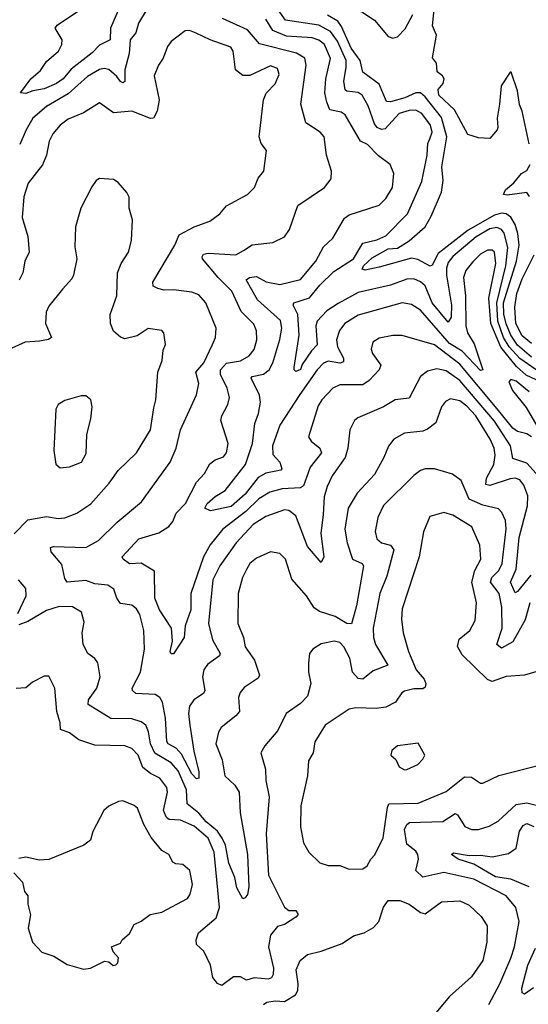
# Model space of a CAD drawing. Extents: x 1954678 to 2060275, y 904822 to 1016299.
# Tile 342 of 467: x 2002969 to 2005171, y 985236 to 989502. Entities that reach past the tile are written whole.
import ezdxf

# ---------------------------------------------------------------- set-up
doc = ezdxf.new("R2010")
doc.units = 0

msp = doc.modelspace()

# ---------------------------------------------------------------- linework, layer by layer
at = {"layer": '0CON20XD'}
for points in [[(2003554.7, 989605), (2003483.4, 989486.6), (2003471.8, 989445), (2003447.3, 989415), (2003443.8, 989355), (2003423.8, 989285), (2003425, 989234.4), (2003415, 989228.2), (2003405, 989233.8), (2003390, 989255), (2003355, 989285.4), (2003335, 989291.1), (2003315, 989285.8), (2003263.4, 989255), (2003178.8, 989181.2), (2003084.9, 989125.1), (2003026.2, 989075), (2002996.5, 989025), (2002969, 988961)], [(2003395, 989541.1), (2003361.9, 989465), (2003360.5, 989415), (2003315, 989391.6), (2003282.2, 989357.8), (2003192.4, 989287.6), (2003156.8, 989245), (2003128.1, 989225), (2003075, 989202.9), (2003025.7, 989194.3), (2002995, 989182), (2002973.1, 989185), (2003017.1, 989245), (2003059, 989281), (2003085, 989321.3), (2003136.9, 989365), (2003151.8, 989395), (2003152.7, 989415), (2003122, 989465), (2003131.8, 989478.2), (2003227.4, 989542.6)], [(2005205, 987984.3), (2005135, 988033.9), (2005088.9, 988085), (2005064.5, 988124.5), (2005039.2, 988195), (2005034.7, 988275), (2005074.3, 988435), (2005082.4, 988515), (2005067.3, 988577.3), (2005055, 988593.2), (2005035, 988601.6), (2005005, 988595.5), (2004945, 988561.5), (2004845, 988475.2), (2004825, 988450.3), (2004817.1, 988425), (2004817.2, 988395), (2004838.9, 988265), (2004836.9, 988213.1), (2004825, 988191.1), (2004755, 988274.8), (2004725, 988348), (2004705, 988366.3), (2004675, 988379.4), (2004645, 988377), (2004575, 988351.1), (2004435, 988319.2), (2004348.4, 988271.6), (2004299.4, 988240.6), (2004257.7, 988195), (2004251.7, 988175), (2004256.9, 988093.1), (2004232.8, 988067.2), (2004192.6, 988007.4), (2004185, 987986.7), (2004165, 987976.9), (2004156.9, 987985), (2004157.3, 987995), (2004178.6, 988135), (2004174, 988224), (2004153.3, 988265), (2004155.6, 988274.4), (2004223.4, 988296.6), (2004268.2, 988351.8), (2004329.9, 988410.1), (2004413.9, 988465), (2004455, 988533.2), (2004515, 988547.6), (2004554.5, 988565), (2004648.8, 988661.2), (2004709.7, 988800.3), (2004733.4, 988915), (2004736.3, 988965), (2004745.6, 988985.6), (2004755.7, 989015), (2004748.4, 989045), (2004710.6, 989095), (2004685, 989109.6), (2004655, 989108.7), (2004612.7, 989095), (2004551.4, 989028.6), (2004535, 989025.7), (2004517.3, 989035), (2004505, 989051.2), (2004478.2, 989128.2), (2004452, 989175), (2004435, 989187), (2004385, 989191.8), (2004378.4, 989198.4), (2004372, 989235), (2004383, 989295), (2004382, 989325), (2004345, 989408.1), (2004315, 989451), (2004265, 989478.6), (2004120, 989500), (2004088.3, 989545)], [(2004399.6, 989569.6), (2004505, 989500.3), (2004565, 989429.6), (2004585, 989422.5), (2004605, 989428.2), (2004637.5, 989462.5), (2004671, 989525)], [(2005174.4, 988964.4), (2005145.4, 989105), (2005133.6, 989135), (2005125, 989193.3), (2005097.5, 989275), (2005092.5, 989275), (2005053.8, 989215), (2005046.1, 989136.1), (2005036, 989075), (2005040, 989035), (2005035.8, 989024.2), (2005005, 988987.5), (2004955, 988990), (2004910, 989005), (2004851.1, 989111.1), (2004784.5, 989175), (2004781.2, 989198.8), (2004802.5, 989225), (2004807.5, 989245), (2004799.3, 989259.3), (2004776.1, 989276.1), (2004773.8, 989313.8), (2004757, 989337), (2004773.3, 989435), (2004755.8, 989475), (2004767.1, 989575)], [(2003615, 987306.1), (2003632.3, 987327.7), (2003646, 987364), (2003687.1, 987405), (2003735, 987498.5), (2003768.9, 987535), (2003793, 987577), (2003815, 987594.6), (2003851.7, 987608.3), (2003864.5, 987625), (2003871.1, 987665), (2003839.7, 987765), (2003843.9, 987785), (2003870.8, 987835), (2003876.9, 987865), (2003868.1, 987905), (2003838.4, 987965), (2003838.8, 987985), (2003865, 988013.8), (2003925, 988023.5), (2003962.1, 988045), (2003985, 988073.1), (2003995.8, 988115), (2003993.8, 988153.8), (2003982.8, 988182.8), (2003927.8, 988237.8), (2003888.1, 988325), (2003827.9, 988385), (2003760.5, 988465), (2003758.9, 988475), (2003765, 988485.4), (2003785, 988490), (2003905, 988483.5), (2003938.2, 988501.8), (2003975, 988526.8), (2004065, 988536.7), (2004115, 988560.8), (2004137.3, 988592.7), (2004173.8, 988696.2), (2004289.4, 988775), (2004317.6, 988812.4), (2004319.4, 988845), (2004298.2, 988915), (2004287.5, 988995), (2004270, 989015), (2004207.3, 989055), (2004186.4, 989136.4), (2004210, 989305), (2004203.2, 989335), (2004167.3, 989357.3), (2004007.3, 989397.3), (2003955, 989458.1), (2003846.9, 989506.9)], [(2005205, 987941.2), (2005162.3, 987962.3), (2005119.8, 987999.8), (2005053, 988083), (2005008.6, 988185), (2004999.7, 988295), (2005030, 988445), (2005025, 988494.4), (2005015, 988503.8), (2004995, 988503.9), (2004965, 988485.3), (2004929.4, 988450.6), (2004900.3, 988415), (2004890, 988385), (2004899.2, 988305), (2004901.2, 988175), (2004907.4, 988145), (2004937.5, 988097.5), (2004974, 987985), (2004965, 987982), (2004885.6, 988065), (2004829.5, 988099.5), (2004705, 988243.1), (2004665, 988267.8), (2004625, 988275.3), (2004435, 988221.4), (2004376.5, 988185), (2004353.8, 988155), (2004341.3, 988115), (2004344.8, 988085), (2004371.3, 988035), (2004371.1, 988018.9), (2004355.8, 988014.3), (2004305, 988021.9), (2004285, 988013.6), (2004256.7, 987985), (2004181.9, 987878.1), (2004095, 987745.4), (2004063, 987655), (2004065, 987618), (2004095.6, 987585), (2004103.6, 987556.4), (2004100, 987550), (2004035, 987536.4), (2004002, 987518), (2003945, 987445.9), (2003885, 987393.2), (2003795, 987374), (2003770.8, 987385), (2003780.9, 987405), (2003815, 987435.5), (2003858.5, 987461.5), (2003947.2, 987575), (2003976.4, 987665), (2003987.7, 987752.3), (2004003.4, 987795), (2004011.4, 987845), (2004007.3, 987875), (2003970.7, 987949.3), (2003975, 987955.8), (2004024.5, 987965.5), (2004048.8, 987985), (2004064.5, 988015.5), (2004095, 988115.8), (2004104.8, 988165), (2004098.2, 988198.2), (2003998.5, 988288.5), (2003949.5, 988375), (2003964.2, 988385), (2003995, 988388.8), (2004035.9, 988365.9), (2004095, 988354.8), (2004185, 988375.9), (2004252, 988455), (2004285, 988517.5), (2004325, 988555.8), (2004375, 988641.5), (2004395, 988656.3), (2004525, 988698.9), (2004555, 988727.5), (2004583.4, 988775), (2004589.6, 988835), (2004573.8, 988873.8), (2004522.5, 988912.5), (2004475, 988960.4), (2004444.6, 988975), (2004379, 989089), (2004361.5, 989101.5), (2004311.9, 989111.9), (2004299.3, 989145), (2004290.5, 989185), (2004294.4, 989245), (2004314.4, 989334.4), (2004288.4, 989395), (2004265, 989412.7), (2004235, 989422.9), (2004125, 989430), (2004065.8, 989455), (2004034.5, 989504.5)], [(2005185, 988040.1), (2005125, 988091.7), (2005095.7, 988135), (2005075, 988183.6), (2005065, 988225.6), (2005063.8, 988275), (2005119.6, 988455), (2005131.7, 988525), (2005126.6, 988575), (2005114.6, 988615), (2005095.8, 988645.8), (2005075, 988660.8), (2005055, 988663), (2005024.8, 988654.8), (2004910.5, 988589.5), (2004781.1, 988488.9), (2004755, 988438.5), (2004745.9, 988434.1), (2004693.1, 988463.1), (2004665, 988468.7), (2004525, 988430), (2004465, 988416.9), (2004451.3, 988421.3), (2004457.3, 988435), (2004495, 988469.8), (2004565, 988508.7), (2004605, 988511.7), (2004655, 988544.3), (2004725.3, 988604.7), (2004750.5, 988650.5), (2004795.8, 988755), (2004803, 988805), (2004796.8, 988865), (2004818.2, 988995), (2004795, 989078.6), (2004725, 989167.6), (2004705, 989184.8), (2004685, 989185.4), (2004636.4, 989163.6), (2004575, 989145.6), (2004556.7, 989146.8), (2004525, 989222.6), (2004455.2, 989275.2), (2004443.8, 989325), (2004405, 989378.9), (2004362.5, 989472.5), (2004346.1, 989496.1), (2004302, 989522)], [(2005205.9, 987535.9), (2005165, 987580.2), (2005105, 987600.9), (2005094.2, 987655), (2005025, 987763), (2004875, 987939.1), (2004815, 987980.7), (2004775, 987988.4), (2004735, 987978.7), (2004703.8, 987956.2), (2004655, 987861.5), (2004595, 987854.7), (2004545, 987824), (2004433, 987777), (2004419.2, 987765), (2004398.9, 987725), (2004390, 987645), (2004378.7, 987605), (2004322.3, 987525), (2004300.2, 987479.8), (2004288.1, 987435), (2004282.6, 987357.4), (2004272.7, 987275), (2004285.5, 987174.5), (2004275, 987150), (2004215, 987218.6), (2004165, 987352.5), (2004135, 987374.7), (2004115, 987378.1), (2004035, 987349.3), (2003979.4, 987315), (2003906.3, 987235), (2003835, 987135.4), (2003805.2, 987075), (2003785.9, 986885.9), (2003804.6, 986815), (2003837.4, 986755), (2003834.6, 986745), (2003782.3, 986707.7), (2003765.7, 986684.3), (2003760, 986655), (2003771.1, 986595), (2003765, 986582.2), (2003723.8, 986555), (2003705, 986527.1), (2003699.8, 986495), (2003706.1, 986445), (2003723.1, 986333.1), (2003745, 986242.5), (2003744.2, 986215.8), (2003735, 986212.5), (2003715, 986234.6), (2003669.4, 986319.4), (2003645.9, 986345.9), (2003611.8, 986365), (2003605.9, 986375), (2003599.7, 986475), (2003587.2, 986545), (2003576.3, 986565), (2003555, 986578.3), (2003472, 986582), (2003457.8, 986595), (2003456.7, 986605), (2003492, 986675), (2003509.6, 986775), (2003506.5, 986855), (2003488.7, 986925), (2003475, 986949.4), (2003455, 986965.6), (2003405, 986972.9), (2003390, 986995), (2003376.2, 987035), (2003351.3, 987051.3), (2003295, 987058.1), (2003255, 987072.3), (2003174, 987065), (2003165, 987080), (2003151.9, 987141.9), (2003105, 987196.2), (2003102.9, 987215), (2003115, 987220), (2003255, 987215.3), (2003309.6, 987245), (2003391.8, 987325), (2003496.5, 987413.5), (2003620, 987585), (2003647.1, 987645), (2003665.5, 987725), (2003735, 987876.2), (2003744.7, 987925), (2003732, 987975), (2003766.7, 988015), (2003804.6, 988095), (2003816.5, 988125), (2003819.6, 988165), (2003775.5, 988275), (2003745, 988310), (2003715, 988321.1), (2003635, 988331.2), (2003595, 988330), (2003567.3, 988337.3), (2003546.6, 988346.6), (2003545.5, 988365), (2003640.4, 988525), (2003659.8, 988570.2), (2003725, 988604.4), (2003791.7, 988628.3), (2003835, 988661.4), (2003864.6, 988695.4), (2003955, 988744), (2003985.4, 988774.6), (2004001.9, 988815), (2004026.2, 988845), (2004037.1, 988935), (2004014.3, 988965), (2004005.6, 988995), (2004024.4, 989155), (2004036.2, 989183.8), (2004075.8, 989224.2), (2004093.2, 989265), (2004085, 989291.1), (2004055, 989302.1), (2003965, 989260.6), (2003935, 989260), (2003903.1, 989285), (2003894, 989365), (2003883.4, 989383.4), (2003794.3, 989414.3), (2003733.8, 989443.8), (2003705, 989455.7), (2003685, 989454.2), (2003625, 989407.1), (2003608.9, 989385), (2003590.8, 989335), (2003570.5, 989305), (2003551.3, 989258.7), (2003572.9, 989155), (2003564.5, 989105.5), (2003548.8, 989075), (2003535, 989073.6), (2003454.7, 989105.3), (2003375, 989098.2), (2003315, 989141.4), (2003245, 989098.5), (2003179.1, 989070.9), (2003145, 989044.5), (2003112.2, 989007.8), (2003096.1, 988975), (2003085.4, 988915), (2003067.2, 988872.8), (2003006.4, 988793.6), (2002986.9, 988735), (2002980.5, 988645), (2003005, 988562.5), (2003010.4, 988495), (2002990.8, 988455), (2002983.2, 988405), (2002967.3, 988372.7)], [(2005176.4, 988736.4), (2005165, 988752.5), (2005079.1, 988740.9), (2005064.2, 988745), (2005072, 988765), (2005108.8, 988795), (2005142.5, 988835), (2005165, 988848.8), (2005180, 988875)], [(2002945.3, 987274.7), (2003005, 987334.2), (2003085, 987349.7), (2003135, 987340.5), (2003165, 987342.9), (2003216.9, 987363.1), (2003276.5, 987403.5), (2003356.6, 987493.4), (2003395, 987548.1), (2003474.6, 987625.4), (2003535.5, 987725), (2003549.8, 987820.2), (2003558.2, 987855), (2003567.1, 987975), (2003585.6, 988025), (2003589.7, 988070.3), (2003600, 988095), (2003593.8, 988145), (2003585, 988155.8), (2003525, 988164.2), (2003478, 988132), (2003425, 988119.1), (2003405, 988125.6), (2003375, 988151.9), (2003361.8, 988185), (2003361.2, 988225), (2003389.3, 988305), (2003392, 988405), (2003407.8, 988445), (2003440.6, 988495), (2003452.5, 988545), (2003457.5, 988635), (2003443.8, 988685), (2003443, 988733), (2003433, 988753), (2003395, 988796.7), (2003375, 988808.8), (2003315, 988813.3), (2003300, 988805), (2003281.7, 988778.3), (2003233.8, 988685), (2003210.8, 988605), (2003207.3, 988517.3), (2003216.2, 988465), (2003201.4, 988395), (2003195, 988378.8), (2003155, 988334), (2003095, 988260), (2003083.1, 988235), (2003081.1, 988185), (2003106.2, 988125), (2003093.2, 988116.8), (2003055, 988109.1), (2002992.5, 988105), (2002935, 988078)], [(2005185, 988098.6), (2005145, 988132.3), (2005117.1, 988185), (2005113, 988257), (2005121.1, 988315), (2005145, 988378.8), (2005196.9, 988483.1)], [(2005184.5, 987695), (2005165, 987707.3), (2005125, 987718.1), (2005105, 987732), (2005036, 987816), (2004875, 988010), (2004765, 988093.5), (2004625, 988133.1), (2004585, 988133.2), (2004525, 988121.8), (2004497.8, 988105), (2004490.9, 988075), (2004496.5, 988055), (2004532.9, 988005), (2004525.5, 987985), (2004481.7, 987938.3), (2004455, 987919.7), (2004355, 987919.3), (2004325, 987905.4), (2004276.9, 987855), (2004261.3, 987828.7), (2004220, 987695), (2004230.6, 987675), (2004269.2, 987645), (2004275.3, 987625), (2004226.8, 987563.2), (2004197.6, 987482.4), (2004185, 987473), (2004105, 987469.6), (2004052.7, 987455), (2004005, 987425.2), (2003948.7, 987371.3), (2003848.6, 987295), (2003793.4, 987226.6), (2003765, 987174.5), (2003709.4, 987015), (2003709.6, 986945), (2003686.2, 986875), (2003681.2, 986825), (2003635, 986754.3), (2003625, 986754.2), (2003620, 986765), (2003630.3, 986809.7), (2003625.9, 986865.9), (2003575, 986944.4), (2003554.1, 986995), (2003552.1, 987112.1), (2003495, 987147.8), (2003445, 987144.5), (2003417.5, 987165), (2003413.1, 987175), (2003485, 987252.7), (2003571.9, 987278.1), (2003615, 987306.1)], [(2005175, 987888.8), (2005118.8, 987935), (2005095, 987942.9), (2005087.5, 987932.5), (2005102.5, 987895), (2005161.5, 987821.5), (2005218.7, 987725)], [(2003145, 987560), (2003185, 987564.3), (2003236, 987585), (2003257.6, 987622.4), (2003259.4, 987705), (2003277.6, 987772.4), (2003282.9, 987825), (2003277.5, 987855), (2003255, 987871.4), (2003235, 987872.5), (2003165, 987852.5), (2003136.2, 987835), (2003126, 987815), (2003117.1, 987635), (2003125.9, 987575.9), (2003145, 987560)], [(2005181.9, 987095), (2005125, 987023.8), (2005115, 987018.5), (2005093.9, 987065), (2005119, 987121), (2005132, 987258), (2005168.3, 987395), (2005169, 987439), (2005152.5, 987485), (2005135, 987507.5), (2005114.7, 987514.7), (2005092.7, 987512.7), (2005005, 987483.2), (2004987.8, 987487.8), (2004990.9, 987515), (2005022.3, 987575), (2005027.1, 987615), (2005023.3, 987645), (2005006.7, 987685), (2004944.4, 987785), (2004905, 987827.6), (2004875, 987850), (2004835, 987859.6), (2004812.3, 987847.7), (2004795.4, 987825), (2004770.9, 987755), (2004735, 987727.1), (2004715, 987718.9), (2004635, 987710.8), (2004589.4, 987685), (2004565.3, 987654.7), (2004546.2, 987605), (2004505, 987531.4), (2004429.9, 987450.1), (2004392, 987385), (2004377.5, 987295), (2004386.9, 987235), (2004410, 987165), (2004452, 987145), (2004457.9, 987135), (2004427.7, 986962.3), (2004406, 986884), (2004385, 986885.8), (2004335, 986915.8), (2004267.4, 986937.4), (2004243.6, 986953.6), (2004211.5, 987005), (2004148, 987078), (2004120, 987165), (2004095, 987188.6), (2004055, 987195.6), (2003995, 987168.5), (2003965.5, 987145), (2003950.8, 987119.2), (2003933.1, 987085), (2003915.6, 987015), (2003913.3, 986885), (2003938.7, 986825), (2003945.3, 986785), (2003986.2, 986726.2), (2004007.9, 986662.1), (2004001.2, 986648.8), (2003941.1, 986608.9), (2003923.8, 986586.2), (2003916.5, 986565), (2003921.2, 986505), (2003905.5, 986485), (2003841.1, 986435), (2003829.3, 986415), (2003818.4, 986365), (2003845.5, 986295), (2003857.5, 986225), (2003900.8, 986185), (2003919.1, 986155), (2003923.3, 986065), (2003954.8, 985885), (2003961.8, 985745), (2003955, 985711.2), (2003945, 985696.7), (2003935, 985693.3), (2003909.8, 985740.2), (2003901.1, 985785), (2003875, 985846.9), (2003860.3, 985925), (2003846.1, 985956.1), (2003825.6, 985985.6), (2003775.9, 986025.9), (2003745, 986063.3), (2003693.7, 986103.7), (2003691.1, 986165), (2003655, 986247.5), (2003625, 986282.2), (2003553.9, 986323.9), (2003536.1, 986365), (2003527, 986417), (2003514.8, 986444.8), (2003495, 986460), (2003455, 986472.1), (2003363.9, 986473.9), (2003265.4, 986535), (2003266.5, 986555), (2003303.8, 986605), (2003317.9, 986655), (2003306.9, 986715), (2003295, 986734.4), (2003264.4, 986755), (2003244.6, 986794.6), (2003240, 986845), (2003247.9, 986892.1), (2003236.9, 986935), (2003197.3, 986957.3), (2003139.7, 986959.7), (2003085, 986941.4), (2003005, 986893.8), (2002965, 986880)], [(2005178.2, 986975), (2005157.8, 986902.2), (2005105, 986806.5), (2005055, 986778.9), (2005035.5, 986795), (2005057.8, 986865), (2005056.4, 986956.4), (2005045, 987015.5), (2005008.1, 987065), (2005013.3, 987085), (2005043.9, 987115), (2005057.4, 987145), (2005076.1, 987296.1), (2005072.3, 987332.3), (2005056.9, 987366.9), (2005042.7, 987382.7), (2004975, 987398.1), (2004915.3, 987425), (2004880, 987505), (2004843.1, 987533.1), (2004765, 987555.5), (2004725, 987555.6), (2004705, 987548.6), (2004675, 987526.9), (2004545, 987396.4), (2004519.2, 987345), (2004508, 987285), (2004515, 987252.5), (2004535.3, 987235.3), (2004575, 987224.7), (2004589.5, 987205), (2004558.6, 987091.4), (2004528.4, 987015), (2004499.2, 986865), (2004501.4, 986825), (2004510.3, 986795), (2004563.1, 986705), (2004499.9, 986680.1), (2004455.3, 986644.7), (2004435, 986647.7), (2004410.3, 986675), (2004398.1, 986735), (2004372.9, 986785), (2004355, 986802.9), (2004330.9, 986809.1), (2004275, 986797.3), (2004238, 986775), (2004224.3, 986755), (2004219.4, 986715), (2004219.5, 986675), (2004229.6, 986625), (2004215, 986571.4), (2004185, 986538.8), (2004122.5, 986495), (2004087.4, 986422.6), (2004030, 986355), (2004012.9, 986325), (2004032.7, 986255), (2004034.7, 986205), (2004049.6, 986135), (2004035.9, 985974.1), (2004045.9, 985795), (2004116.2, 985656.2), (2004135, 985641.5), (2004165, 985642.5), (2004174.2, 985625), (2004165, 985612.9), (2004115, 985582.1), (2004085, 985572.5), (2004054.6, 985535), (2004046.2, 985485), (2004067.7, 985392.3), (2004066.7, 985365), (2004059.1, 985350.9), (2004045, 985344), (2003985, 985350.6), (2003950.7, 985340.7), (2003925, 985354.3), (2003895.3, 985354.7), (2003845, 985317.1), (2003825, 985325.7), (2003805, 985351.2), (2003795.4, 985405.4), (2003765.7, 985465.7), (2003734, 985495), (2003732.9, 985515), (2003743.5, 985545), (2003819.9, 985610.1), (2003834.7, 985655), (2003810.6, 985895), (2003785.8, 985955), (2003725, 986007.5), (2003665, 986033.7), (2003616.7, 986036.7), (2003604.5, 986044.5), (2003591.4, 986075), (2003608.9, 986155), (2003606.3, 986175), (2003575.5, 986215.5), (2003535, 986235.3), (2003502.1, 986262.1), (2003482.5, 986315), (2003455, 986344.5), (2003424.6, 986355.4), (2003295, 986358.2), (2003225, 986381.1)], [(2005204, 986676), (2005155, 986661.2), (2005075, 986656.2), (2005015, 986634.4), (2004995, 986642.5), (2004885, 986749.4), (2004864.6, 986785.4), (2004872.5, 986817.5), (2004918.1, 986855), (2004941.4, 986898.6), (2004947.5, 986975), (2004927.1, 987065), (2004940, 987115), (2004965.4, 987165), (2004961.1, 987225), (2004927.1, 987305), (2004845, 987354.6), (2004805, 987366.9), (2004745, 987350), (2004717.6, 987282.4), (2004698.9, 987175), (2004625, 986948.8), (2004621.6, 986905), (2004629.7, 986845), (2004652.3, 986765), (2004685.3, 986685), (2004719.8, 986645), (2004727.3, 986625), (2004725, 986609.4), (2004715, 986602.4), (2004675, 986603.2), (2004635, 986592.3), (2004623.6, 986585), (2004596.4, 986545), (2004555, 986522.7), (2004512.3, 986517.7), (2004425, 986520.8), (2004395, 986514.5), (2004292.2, 986445), (2004247.5, 986372.5), (2004239.4, 986325), (2004219.5, 986290.5), (2004214.6, 986225), (2004185.9, 986095), (2004185.4, 986005), (2004198.1, 985935), (2004220.8, 985895), (2004269.3, 985849.3), (2004305, 985836.9), (2004355, 985836.5), (2004395, 985821.5)], [(2002961.5, 986928.5), (2002996.7, 987005), (2002995, 987036.7), (2002964.6, 987074.6)], [(2003225, 986381.1), (2003185, 986412.5), (2003145.8, 986425.8), (2003144.2, 986455.8), (2003130, 986505), (2003121.9, 986605), (2003095, 986657.5), (2003075, 986657.5), (2003025, 986632), (2002995, 986607.5), (2002954.3, 986604.3)], [(2004635, 986252), (2004645, 986252.5), (2004692.5, 986275), (2004715, 986297.5), (2004723.3, 986315), (2004695, 986366.7), (2004605, 986356), (2004580, 986335), (2004576.7, 986315), (2004597.1, 986297.1), (2004612, 986265), (2004635, 986252)], [(2004395, 985821.5), (2004455, 985822.5), (2004474, 985835), (2004489.2, 985865), (2004507.2, 985882.8), (2004542.6, 985957.4), (2004561.2, 986088.8), (2004568.1, 986105), (2004695, 986107.1), (2004815, 986157.9), (2004895, 986221.6), (2004925, 986219.7), (2004964.5, 986194.5), (2004975, 986194.4), (2005043.4, 986226.6), (2005235, 986276.7)], [(2003245, 985388), (2003275, 985392), (2003337, 985423), (2003355, 985420), (2003373.8, 985403.8), (2003385, 985406.7), (2003393.9, 985416.1), (2003397.1, 985437.1), (2003373.1, 985463.1), (2003366.7, 985485), (2003405, 985500), (2003412.5, 985515), (2003445, 985542.5), (2003465, 985582), (2003495, 985596), (2003534.6, 985625.4), (2003585, 985634.4), (2003695, 985694), (2003706.6, 985713.4), (2003717.3, 985755), (2003706, 985815), (2003675, 985840.8), (2003645, 985844.5), (2003632.1, 985852.1), (2003614.5, 985884.5), (2003585, 985901.4), (2003537.9, 985957.9), (2003506.5, 986015), (2003479.2, 986085), (2003465, 986097.1), (2003415, 986116.9), (2003397.5, 986115), (2003355, 986093.8), (2003333.8, 986075), (2003285.8, 985985), (2003275, 985947.5), (2003247.5, 985925), (2003095, 985863.1), (2003055, 985860.6), (2002995, 985872.9), (2002965, 985867.5)], [(2005000.4, 985235), (2005048.2, 985325), (2005095.2, 985435), (2005111.1, 985485), (2005131.3, 985595), (2005117.1, 985655), (2005075.4, 985705), (2004935, 985777.8), (2004805, 985806.8), (2004715, 985786.2), (2004684.5, 985815), (2004695.3, 985865), (2004693.2, 985885), (2004685, 985899.1), (2004645, 985928.9), (2004635, 985992.5), (2004645, 986014.4), (2004656.5, 986023.5), (2004801.6, 986028.4), (2004855, 986062.1), (2004865, 986056.5), (2004896, 986006), (2004925, 985993.5), (2004955, 985992.5), (2005002.4, 986007.6), (2005040.2, 986029.8), (2005118.3, 986101.7), (2005165, 986108.3), (2005235, 986091.6)], [(2005175, 985744.8), (2005095, 985777.9), (2005028.6, 985788.6), (2004935, 985843), (2004867.8, 985865), (2004839.2, 985885), (2004847.5, 985892.5), (2004915, 985880.4), (2004965, 985881.7), (2005015, 985874.8), (2005085, 985888.8), (2005118.4, 985911.6), (2005133.7, 985986.3), (2005149.7, 986010.3), (2005165, 986018.4), (2005195, 986006.4)], [(2002944, 985805), (2002981.4, 985765), (2002990, 985725), (2003003.8, 985705), (2003005, 985670), (2003016.1, 985623.9), (2003006.2, 985565), (2003024.2, 985505), (2003065, 985462), (2003117.5, 985445), (2003175, 985408.8), (2003245, 985388)], [(2004024.7, 985235.3), (2004038.8, 985245), (2004075, 985251.4), (2004115, 985248.4), (2004163.5, 985276.5), (2004173.1, 985295), (2004174.8, 985324.8), (2004166.5, 985385), (2004183.8, 985426.2), (2004215, 985450.8), (2004275, 985465.4), (2004365, 985499.4), (2004415, 985531.8), (2004460, 985545), (2004501.7, 985568.3), (2004524.6, 985595), (2004545, 985656.7), (2004565, 985686), (2004615, 985685.6), (2004655, 985670), (2004703.8, 985633.8), (2004725, 985627.2), (2004795, 985679.1), (2004875, 985683.8), (2004915, 985665.5), (2004966.6, 985616.6), (2004993.5, 985575), (2004991.3, 985505), (2004974, 985425), (2004925, 985354.4), (2004829.8, 985270.2), (2004771.2, 985198.8)], [(2005193.2, 985306.8), (2005155, 985280), (2005145, 985286), (2005142.7, 985305), (2005169.6, 985405), (2005201.7, 985478.3)]]:
    msp.add_lwpolyline(points, dxfattribs=at)

doc.saveas('drawing.dxf')
